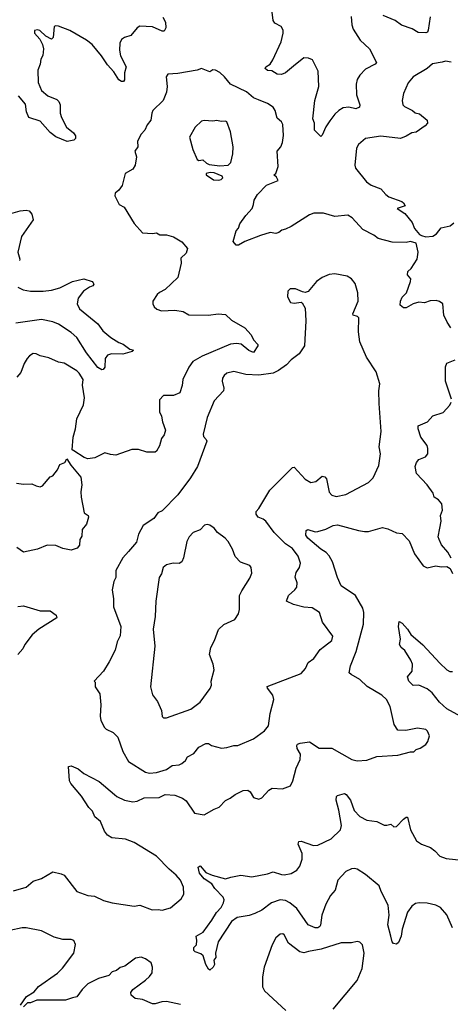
# Model space of a CAD drawing. Extents: x 2056909 to 2160450, y 827444 to 1016825.
# Tile 435 of 501: x 2102118 to 2105189, y 1000680 to 1007702. Entities that reach past the tile are written whole.
import ezdxf

# ---------------------------------------------------------------- set-up
doc = ezdxf.new("R2010")
doc.units = 0

msp = doc.modelspace()

# ---------------------------------------------------------------- linework, layer by layer
at = {"layer": '0CON10XD'}
for points in [[(2103139.1, 1007719.1), (2103158.1, 1007685), (2103161.4, 1007645), (2103149.5, 1007620.5), (2103135, 1007620), (2103065, 1007650.5), (2102975, 1007655.6), (2102956.2, 1007643.8), (2102910.7, 1007589.3), (2102866.7, 1007575), (2102845, 1007560), (2102833.5, 1007535), (2102831.1, 1007485), (2102836.9, 1007445), (2102876.9, 1007365), (2102866.4, 1007323.6), (2102866.9, 1007273.1), (2102859.2, 1007260.8), (2102845, 1007260), (2102825, 1007274), (2102790.3, 1007330.3), (2102745, 1007379.1), (2102700.8, 1007445), (2102635, 1007524.4), (2102595, 1007555.5), (2102475, 1007625.5), (2102395, 1007656.7), (2102375, 1007658.6), (2102365, 1007653.3), (2102356.2, 1007573.8), (2102346, 1007564), (2102304.6, 1007584.6), (2102261.2, 1007625), (2102245, 1007630), (2102224.2, 1007625.8), (2102223.8, 1007605), (2102262.3, 1007562.3), (2102280.8, 1007525), (2102287.5, 1007495), (2102284.2, 1007445.8), (2102268.7, 1007421.3), (2102264.4, 1007385), (2102248.9, 1007341.1), (2102251.1, 1007255), (2102275, 1007196.4), (2102319.9, 1007159.9), (2102382.7, 1007132.7), (2102397.7, 1007117.7), (2102406.5, 1007095), (2102408.1, 1007035), (2102415.7, 1007005), (2102452.9, 1006935), (2102501.2, 1006895), (2102515.9, 1006874.1), (2102516, 1006855), (2102505, 1006843.8), (2102455.8, 1006834.2), (2102375, 1006866.5), (2102335, 1006898.5), (2102265, 1006977.1), (2102182.9, 1007005), (2102167.9, 1007045), (2102159.7, 1007099.7), (2102109.2, 1007159.3)], [(2104483.5, 1007725), (2104488.1, 1007665), (2104497.5, 1007635), (2104547, 1007557), (2104614.2, 1007495), (2104663.8, 1007396.2), (2104654.2, 1007385.8), (2104585, 1007350), (2104543.6, 1007306.4), (2104525.8, 1007275), (2104517.3, 1007242.7), (2104521.4, 1007165), (2104544.2, 1007095), (2104541.2, 1007078.8), (2104515, 1007065.7), (2104465, 1007078.1), (2104425.7, 1007074.3), (2104393.8, 1007055), (2104365, 1007028.8), (2104329.7, 1006980.3), (2104301.7, 1006938.3), (2104275, 1006877.5), (2104265, 1006870), (2104220, 1006915), (2104220.8, 1006965), (2104209.2, 1006995), (2104223.3, 1007125), (2104251.4, 1007225), (2104245.8, 1007335.8), (2104207.5, 1007415), (2104178.3, 1007428.3), (2104145, 1007430), (2104070.2, 1007369.8), (2104015, 1007321.9), (2103985, 1007311.9), (2103955, 1007314.4), (2103917, 1007337), (2103885, 1007340), (2103870, 1007355), (2103874.5, 1007365.5), (2103904.5, 1007385.5), (2103924.5, 1007415.5), (2103983.1, 1007545), (2103997.1, 1007605), (2103996.8, 1007626.8), (2103982.9, 1007652.9), (2103937.8, 1007677.8), (2103926.5, 1007695), (2103918.9, 1007755)], [(2105045, 1007722.5), (2105032.3, 1007627.7), (2105025.9, 1007614.1), (2105015, 1007608), (2104960.7, 1007610.7), (2104916.8, 1007636.8), (2104842.4, 1007662.4), (2104795.8, 1007695), (2104711.2, 1007731.2)], [(2105193.4, 1005503.4), (2105165.8, 1005545), (2105144.2, 1005595), (2105136.7, 1005675), (2105111.7, 1005691.7), (2105088.3, 1005698.3), (2105045, 1005696.2), (2105005, 1005683.8), (2104965, 1005686.7), (2104925, 1005676.2), (2104875, 1005646.7), (2104855, 1005647.5), (2104832.5, 1005665), (2104833.8, 1005695), (2104846.4, 1005723.6), (2104876.1, 1005753.9), (2104906, 1005835), (2104906.7, 1005855), (2104883.3, 1005883.3), (2104886.2, 1005905), (2104911.4, 1005928.6), (2104952, 1005995), (2104960, 1006045), (2104945, 1006107.5), (2104905, 1006120), (2104873.9, 1006113.9), (2104773.9, 1006116.1), (2104675, 1006142.2), (2104643.8, 1006165), (2104566.2, 1006205), (2104489.7, 1006289.7), (2104457.7, 1006307.7), (2104365, 1006298.6), (2104285, 1006322.9), (2104215, 1006323.1), (2104185, 1006311.1), (2104055, 1006227.5), (2104015, 1006207.5), (2103988.3, 1006201.7), (2103967.5, 1006185), (2103945, 1006176.7), (2103905, 1006183.3), (2103835, 1006162.5), (2103725, 1006120), (2103680, 1006095), (2103662.5, 1006095), (2103640.7, 1006120.7), (2103663.3, 1006195), (2103680, 1006215), (2103688, 1006245), (2103730.8, 1006305), (2103776, 1006355), (2103786.8, 1006383.2), (2103790, 1006415), (2103814.4, 1006455), (2103878.3, 1006521.7), (2103961.2, 1006555), (2103950, 1006580), (2103930, 1006595), (2103946, 1006604), (2103961.4, 1006655), (2103954.4, 1006765), (2103980.5, 1006795), (2103993.3, 1006825), (2104000, 1006875), (2103994.3, 1006955), (2103984.5, 1006974.5), (2103955, 1007000), (2103940, 1007055), (2103925, 1007079.2), (2103885.4, 1007105.4), (2103820.5, 1007129.5), (2103785.4, 1007145.4), (2103736.7, 1007186.7), (2103621.7, 1007241.7), (2103577.8, 1007295), (2103545, 1007325.5), (2103515, 1007343.1), (2103495.8, 1007344.2), (2103475, 1007331.2), (2103415, 1007354.3), (2103385, 1007342.5), (2103245, 1007317.1), (2103175, 1007313.3), (2103163.3, 1007295), (2103170, 1007225), (2103164.2, 1007185), (2103141.4, 1007125), (2103068.6, 1007055), (2103060, 1007035), (2103054, 1006985), (2103027.6, 1006952.4), (2103010, 1006915), (2102984, 1006885), (2102958, 1006835), (2102962, 1006795), (2102940, 1006765), (2102951.4, 1006725), (2102942, 1006665), (2102925, 1006636.7), (2102871.2, 1006605), (2102849.5, 1006520.5), (2102826.2, 1006485), (2102798.8, 1006465), (2102796.2, 1006445), (2102817.5, 1006402.5), (2102827.5, 1006385), (2102863.9, 1006363.9), (2102935, 1006247.5), (2102995, 1006182.5), (2103065, 1006177.5), (2103093, 1006183), (2103118.3, 1006168.3), (2103165, 1006167.5), (2103215, 1006152.5), (2103275, 1006117.5), (2103315, 1006070), (2103305, 1006036.7), (2103268.3, 1006001.7), (2103268.8, 1005965), (2103247, 1005863), (2103155, 1005776.7), (2103115, 1005756.7), (2103098.3, 1005741.7), (2103066.7, 1005695), (2103067.5, 1005675), (2103077.5, 1005655), (2103096.4, 1005636.4), (2103130, 1005625), (2103225, 1005631.2), (2103285, 1005620), (2103325, 1005598), (2103465, 1005594.2), (2103534, 1005604), (2103585, 1005600), (2103629.1, 1005559.1), (2103725, 1005504), (2103768.8, 1005455), (2103785, 1005420), (2103816.7, 1005385), (2103816.2, 1005375), (2103785, 1005327.5), (2103753.3, 1005343.3), (2103696.9, 1005386.9), (2103665, 1005392.5), (2103621.7, 1005388.3), (2103418.7, 1005301.3), (2103354, 1005265), (2103324.4, 1005225), (2103282.5, 1005135), (2103277.8, 1005092.2), (2103260, 1005040), (2103215, 1005022), (2103145, 1005022), (2103115, 1004990), (2103116, 1004905), (2103130.8, 1004875), (2103136, 1004835), (2103159.2, 1004775), (2103149.5, 1004740.5), (2103130, 1004715), (2103115, 1004662.5), (2103095, 1004623.8), (2103085, 1004618.8), (2103025, 1004618.8), (2102965, 1004636.7), (2102917, 1004637), (2102803.6, 1004596.4), (2102765, 1004600), (2102725, 1004613.8), (2102655, 1004576.2), (2102605, 1004570), (2102579.3, 1004579.3), (2102505, 1004627.5), (2102493.3, 1004635), (2102498.6, 1004725), (2102516.9, 1004785), (2102525.8, 1004855), (2102574, 1004955), (2102581.4, 1005005), (2102565.6, 1005095), (2102570, 1005135), (2102541.9, 1005181.9), (2102525, 1005198.6), (2102435, 1005252.5), (2102395, 1005260), (2102325, 1005289.5), (2102263.7, 1005303.7), (2102235, 1005320), (2102215, 1005322.5), (2102188.8, 1005305), (2102172, 1005285), (2102150.9, 1005249.1), (2102126.9, 1005185), (2102098, 1005152)], [(2105195, 1007398.1), (2105155, 1007405.4), (2105130.2, 1007399.8), (2105063.1, 1007386.9), (2105025, 1007354.3), (2104925.5, 1007294.5), (2104888.9, 1007251.1), (2104855.8, 1007175), (2104845.8, 1007125), (2104850, 1007095), (2104862.4, 1007082.4), (2104918.8, 1007055), (2104938.6, 1007038.6), (2104969.5, 1007029.5), (2105025, 1006986.2), (2105025.7, 1006965), (2105010.6, 1006945), (2104945, 1006900), (2104915, 1006896.2), (2104875, 1006870.6), (2104835, 1006855.5), (2104695, 1006871.1), (2104585.6, 1006854.4), (2104535, 1006811.2), (2104520.8, 1006785), (2104508.1, 1006665), (2104513, 1006643), (2104591.4, 1006545), (2104625, 1006522.2), (2104695, 1006496), (2104728.6, 1006455), (2104750.8, 1006439.2), (2104843.8, 1006405), (2104856.2, 1006395), (2104867.5, 1006375), (2104810, 1006355), (2104865, 1006320), (2104916.7, 1006255), (2104933.6, 1006213.6), (2104970.7, 1006170.7), (2104983.6, 1006163.6), (2105015, 1006153.8), (2105065, 1006158), (2105090, 1006175), (2105125, 1006217.5), (2105187.7, 1006232.3), (2105215, 1006252.5)], [(2103545, 1006659.4), (2103605, 1006663.9), (2103625, 1006682.5), (2103638.9, 1006745), (2103640.6, 1006795), (2103621.7, 1006901.7), (2103595, 1006972.5), (2103585, 1006978.8), (2103555, 1006976), (2103525, 1006984), (2103495, 1006979.2), (2103435, 1006982.9), (2103415, 1006977.5), (2103369.2, 1006935), (2103328.8, 1006865), (2103353.3, 1006775), (2103382.9, 1006705), (2103397, 1006697), (2103425, 1006702.5), (2103449.5, 1006679.5), (2103469.8, 1006669.8), (2103545, 1006659.4)], [(2103535, 1006556.7), (2103555, 1006562.5), (2103566.7, 1006575), (2103563.3, 1006585), (2103505, 1006610.5), (2103476.9, 1006613.1), (2103447.5, 1006605), (2103447.5, 1006595), (2103500.5, 1006560.5), (2103535, 1006556.7)], [(2102005.6, 1006304.4), (2102122, 1006338), (2102165, 1006344.2), (2102185, 1006338), (2102203.8, 1006315), (2102213.8, 1006275), (2102130.6, 1006155), (2102106.1, 1006043.9), (2102120, 1005995), (2102117.5, 1005985)], [(2103045, 1002328.6), (2103095, 1002334.4), (2103165, 1002353.5), (2103206.6, 1002383.4), (2103255, 1002388.1), (2103275, 1002397.1), (2103300.3, 1002419.7), (2103316.2, 1002445), (2103360.6, 1002469.4), (2103395.4, 1002514.6), (2103445, 1002540), (2103465, 1002539.2), (2103486.8, 1002526.8), (2103557, 1002507), (2103595, 1002510.6), (2103645, 1002526), (2103675, 1002525.8), (2103785, 1002574.2), (2103865, 1002630.8), (2103892.2, 1002665), (2103903.6, 1002755), (2103930, 1002855), (2103924.4, 1002885), (2103886.2, 1002935), (2103884.2, 1002945.8), (2104125, 1003038.8), (2104156.2, 1003075), (2104175, 1003116.7), (2104215, 1003146.7), (2104260.7, 1003209.3), (2104292.5, 1003235), (2104343.3, 1003275), (2104351.2, 1003305), (2104276.7, 1003405), (2104256.7, 1003475), (2104205, 1003508), (2104145, 1003513.3), (2104070.6, 1003530.6), (2104020, 1003555), (2104036, 1003595), (2104081.4, 1003635), (2104094.4, 1003655), (2104096.7, 1003685), (2104082.7, 1003727.3), (2104090.9, 1003759.1), (2104114.2, 1003795), (2104120.8, 1003825), (2104103.3, 1003875), (2104065, 1003930), (2104015, 1003964.6), (2103934.2, 1004044.2), (2103874.6, 1004125), (2103855, 1004140.4), (2103820, 1004155), (2103804.2, 1004175), (2103805.8, 1004195), (2103824.5, 1004215.5), (2103903.2, 1004346.8), (2104065, 1004508.8), (2104075, 1004510), (2104155, 1004426), (2104195, 1004402), (2104231.2, 1004408.8), (2104275, 1004446), (2104295, 1004441.2), (2104306.5, 1004426.5), (2104325, 1004332), (2104345, 1004310), (2104375, 1004301.4), (2104445, 1004315.7), (2104605, 1004402.5), (2104638.5, 1004435), (2104678.5, 1004521.5), (2104691.5, 1004605), (2104683.1, 1004655), (2104695.6, 1004765), (2104681.1, 1004965), (2104680, 1005055), (2104685.8, 1005105), (2104661.2, 1005191.2), (2104591.4, 1005295), (2104544.5, 1005405), (2104535.5, 1005475.5), (2104537.5, 1005575), (2104526.7, 1005585), (2104496.7, 1005595), (2104494, 1005604), (2104533.3, 1005695), (2104530.8, 1005755), (2104510.3, 1005820.3), (2104484.4, 1005854.4), (2104453.2, 1005873.2), (2104365, 1005888.6), (2104324.6, 1005885.4), (2104275.5, 1005864.5), (2104236.2, 1005835), (2104175, 1005763.3), (2104155, 1005756.7), (2104135, 1005760), (2104085, 1005782.5), (2104048.3, 1005781.7), (2104030, 1005765), (2104027.5, 1005725), (2104050, 1005685), (2104075, 1005680), (2104125, 1005687.5), (2104133, 1005683), (2104153.8, 1005645), (2104159.4, 1005555), (2104149.4, 1005375), (2104112.1, 1005317.9), (2104054.7, 1005275.3), (2104020.6, 1005239.4), (2103965, 1005200.7), (2103925, 1005182), (2103825, 1005167.8), (2103731.2, 1005171.2), (2103645, 1005192.2), (2103595, 1005180), (2103575.5, 1005164.5), (2103564.5, 1005145.5), (2103561.4, 1005125), (2103574.3, 1005075), (2103572.5, 1005055), (2103505.6, 1004984.4), (2103454.4, 1004865), (2103425.7, 1004745), (2103428.8, 1004728.8), (2103448.8, 1004708.8), (2103453.8, 1004695), (2103385.6, 1004515), (2103336.7, 1004435), (2103246.1, 1004313.9), (2103135, 1004200), (2103104, 1004185), (2103075, 1004144.2), (2103000, 1004095), (2102966.8, 1004033.2), (2102950.8, 1003975), (2102895, 1003908.8), (2102853.8, 1003865), (2102804.2, 1003775), (2102804, 1003725), (2102788.8, 1003695), (2102778, 1003635), (2102787.7, 1003572.3), (2102788, 1003515), (2102840.6, 1003375), (2102835, 1003307.5), (2102814.3, 1003265), (2102799.2, 1003205), (2102756.4, 1003123.6), (2102715, 1003056.2), (2102650, 1002985), (2102656.7, 1002976.7), (2102657.5, 1002945), (2102690, 1002895), (2102698, 1002815), (2102692, 1002735), (2102698, 1002705), (2102722, 1002655), (2102735, 1002641.4), (2102785, 1002617.5), (2102817.5, 1002585), (2102853.2, 1002483.2), (2102895, 1002412), (2103016.7, 1002335), (2103045, 1002328.6)], [(2102105, 1005794.4), (2102143.3, 1005775), (2102195, 1005766.2), (2102285.5, 1005765.5), (2102345, 1005772.1), (2102405, 1005789.2), (2102495, 1005835.4), (2102575, 1005854.3), (2102635, 1005836), (2102643.3, 1005825), (2102646.2, 1005815), (2102640, 1005805), (2102615, 1005794.3), (2102573.7, 1005766.3), (2102535.6, 1005715), (2102528.6, 1005675), (2102545, 1005638.8), (2102675, 1005532.5), (2102712.3, 1005482.3), (2102768.8, 1005435), (2102825, 1005400), (2102857.4, 1005387.4), (2102905, 1005352.5), (2102930, 1005345), (2102920, 1005335), (2102855, 1005317.5), (2102772.1, 1005317.9), (2102745, 1005310), (2102728, 1005285), (2102725.6, 1005224.4), (2102713.9, 1005206.1), (2102705, 1005204), (2102675, 1005220.8), (2102595, 1005325.6), (2102525.8, 1005435.8), (2102485, 1005471.6), (2102395, 1005530.7), (2102355, 1005547.2), (2102275, 1005564.6), (2102091.7, 1005538.3)], [(2105196.7, 1004995), (2105154.3, 1005125), (2105154.1, 1005225.9), (2105165, 1005253.3), (2105223.6, 1005276.4)], [(2105195, 1003862.5), (2105172.5, 1003905), (2105126.4, 1003956.4), (2105110, 1003995), (2105103.8, 1004015), (2105114.4, 1004075.6), (2105124.2, 1004125), (2105120, 1004165), (2105134.3, 1004205), (2105128.8, 1004248.8), (2105105, 1004276.7), (2105075, 1004297.5), (2105066.2, 1004325), (2105025, 1004383.8), (2104948.8, 1004465), (2104938.6, 1004515), (2104948, 1004545), (2104963.8, 1004565), (2105012.5, 1004585), (2105030, 1004605), (2105030, 1004645), (2105023.3, 1004665), (2104980, 1004725), (2104960, 1004785), (2104961.2, 1004805), (2105025.6, 1004834.4), (2105065, 1004876.7), (2105138.8, 1004901.2), (2105187, 1004953), (2105196.4, 1004973.6)], [(2102095, 1004396), (2102145, 1004388.8), (2102205, 1004392.9), (2102235, 1004377.1), (2102265, 1004371.4), (2102281.4, 1004378.6), (2102335, 1004441.2), (2102355, 1004450), (2102388.8, 1004491.2), (2102405, 1004530), (2102440, 1004545), (2102455, 1004570), (2102482.5, 1004525), (2102555, 1004440), (2102560.8, 1004385), (2102554.3, 1004335), (2102557.7, 1004297.7), (2102578.8, 1004185), (2102607.5, 1004165), (2102610, 1004155), (2102593.8, 1004105), (2102564.5, 1004065.5), (2102561.2, 1004018.8), (2102546.7, 1003995), (2102546, 1003955), (2102527.7, 1003932.3), (2102485, 1003920), (2102425, 1003930), (2102375, 1003951.4), (2102314.3, 1003954.3), (2102245, 1003926), (2102145, 1003903.8), (2102098.3, 1003938.3)], [(2103145, 1002723.3), (2103165, 1002723.8), (2103340, 1002785), (2103404.4, 1002835.6), (2103476.6, 1002933.4), (2103486, 1002955), (2103484.2, 1002985), (2103504.2, 1003065), (2103498.6, 1003105), (2103471.1, 1003175), (2103481.1, 1003225), (2103508.1, 1003275), (2103537, 1003353), (2103575, 1003388.8), (2103652.5, 1003425), (2103680, 1003465), (2103686, 1003495), (2103687.1, 1003595), (2103701.7, 1003628.3), (2103759.7, 1003720.3), (2103773.8, 1003755), (2103768.8, 1003795), (2103759.5, 1003809.5), (2103693, 1003833), (2103654.1, 1003874.1), (2103636.4, 1003925), (2103605, 1003981.2), (2103584.4, 1004004.4), (2103530, 1004045), (2103505, 1004076.2), (2103475, 1004096.7), (2103455, 1004101.2), (2103436.7, 1004096.7), (2103405.6, 1004064.4), (2103355, 1004044), (2103328, 1004015), (2103310.3, 1003979.7), (2103287.5, 1003865), (2103273.8, 1003835), (2103255, 1003824), (2103213, 1003827), (2103165, 1003813.8), (2103141.2, 1003795), (2103128.8, 1003751.2), (2103114, 1003725), (2103090, 1003555), (2103085.6, 1003445), (2103070, 1003355), (2103081.4, 1003235), (2103052, 1002945), (2103065, 1002887.5), (2103100, 1002840), (2103128.8, 1002775), (2103135, 1002732.5), (2103145, 1002723.3)], [(2104517.3, 1003197.3), (2104569.4, 1003390.6), (2104571.5, 1003475), (2104566.2, 1003506.2), (2104514.2, 1003595), (2104412, 1003665), (2104384.5, 1003724.5), (2104350, 1003835), (2104325, 1003878), (2104305, 1003901.4), (2104265, 1003925.7), (2104172.9, 1004005), (2104159.2, 1004025), (2104162, 1004058), (2104173.9, 1004066.1), (2104225, 1004050.6), (2104245, 1004051.9), (2104301.1, 1004068.9), (2104354.5, 1004095.5), (2104385, 1004100), (2104535, 1004058), (2104577.7, 1004052.3), (2104605, 1004052.9), (2104705, 1004081.2), (2104745, 1004072), (2104805, 1004042), (2104845, 1004038.8), (2104896, 1003985), (2104933, 1003893), (2104995, 1003807.5), (2105025, 1003793.3), (2105085, 1003806.7), (2105125, 1003800), (2105165, 1003803.3), (2105188.3, 1003788.3), (2105205, 1003752.5)], [(2102105, 1003516.7), (2102145, 1003521.2), (2102265, 1003487.1), (2102335, 1003486.9), (2102378.8, 1003455), (2102383.6, 1003436.4), (2102255, 1003355.8), (2102206.2, 1003315), (2102154, 1003245), (2102141.2, 1003215), (2102105.6, 1003174.4)], [(2105265, 1002732.1), (2105165, 1002786.9), (2105112.9, 1002835), (2105060.5, 1002900.5), (2105025, 1002928.9), (2104965, 1002956.9), (2104925, 1002954.3), (2104893.8, 1002983.8), (2104884, 1003015), (2104918, 1003055), (2104919.6, 1003105), (2104908.8, 1003135), (2104865, 1003203.8), (2104838.8, 1003225), (2104827.5, 1003245), (2104834, 1003285), (2104820, 1003375), (2104825, 1003410), (2104845, 1003397.5), (2104885, 1003356.2), (2104907.1, 1003317.1), (2104994.4, 1003244.4), (2105115, 1003113.1), (2105165, 1003065.7), (2105185, 1003054.5), (2105205, 1003053.1)], [(2102075, 1001490), (2102165, 1001516), (2102215, 1001557.5), (2102273.6, 1001576.4), (2102355, 1001623.8), (2102415, 1001611.2), (2102435, 1001601.2), (2102525.8, 1001485.8), (2102605, 1001457.1), (2102651.3, 1001451.3), (2102715, 1001419.4), (2102776.7, 1001405), (2102935, 1001381.1), (2102975, 1001388.1), (2103063.4, 1001353.4), (2103106.5, 1001356.5), (2103135, 1001351.4), (2103195, 1001367.5), (2103268.8, 1001431.2), (2103290, 1001465), (2103286.9, 1001515), (2103265, 1001564.3), (2103235, 1001600), (2103183.2, 1001643.2), (2103095, 1001737.5), (2102935, 1001834.6), (2102873.2, 1001856.8), (2102775, 1001868.5), (2102745.4, 1001885.4), (2102722.9, 1001915), (2102694.2, 1001985), (2102655, 1002018), (2102636.7, 1002056.7), (2102612.5, 1002082.5), (2102558.8, 1002165), (2102482, 1002255), (2102474.3, 1002275), (2102467.5, 1002375), (2102485, 1002380), (2102535, 1002358.8), (2102576.7, 1002325), (2102685, 1002270), (2102795.4, 1002175.4), (2102811.1, 1002161.1), (2102865, 1002136.5), (2102925, 1002123.1), (2102955, 1002129.4), (2103005, 1002151.5), (2103114.1, 1002155.9), (2103155, 1002177.1), (2103225, 1002172.2), (2103280, 1002150), (2103305, 1002131.4), (2103365, 1002044.3), (2103435, 1002030.6), (2103505, 1002072.5), (2103541.2, 1002085), (2103585, 1002133.3), (2103619.7, 1002150.3), (2103655, 1002177.5), (2103712.5, 1002205), (2103745, 1002206.7), (2103762.5, 1002195), (2103786.1, 1002156.1), (2103825, 1002142.5), (2103845, 1002152.5), (2103895, 1002206.7), (2103918.3, 1002221.7), (2103993.6, 1002216.4), (2104050.7, 1002239.3), (2104066.7, 1002275), (2104090.8, 1002365), (2104118.6, 1002425), (2104121.9, 1002465), (2104098.1, 1002505), (2104094, 1002525), (2104100, 1002535), (2104118.3, 1002541.7), (2104185, 1002552.5), (2104255, 1002506), (2104345, 1002507.1), (2104486.7, 1002426.7), (2104525, 1002417.1), (2104595, 1002422), (2104665, 1002446.2), (2104815, 1002456.2), (2104905, 1002480), (2104929.3, 1002480.7), (2104945, 1002496.7), (2104975, 1002506.7), (2105015, 1002533.3), (2105030, 1002555), (2105040, 1002595), (2105027.7, 1002627.7), (2105015, 1002638.8), (2104955, 1002650), (2104871.7, 1002631.7), (2104815, 1002636.2), (2104788.6, 1002675), (2104760.6, 1002805), (2104734.2, 1002855), (2104702, 1002885), (2104597.3, 1002947.3), (2104545, 1002995.5), (2104481.9, 1003031.9), (2104469.2, 1003045), (2104477.5, 1003095), (2104517.3, 1003197.3)], [(2105205, 1001226.7), (2105165, 1001319.2), (2105119.4, 1001369.4), (2105085, 1001387.5), (2105025, 1001400.4), (2104967, 1001403), (2104941.7, 1001398.3), (2104915, 1001380.8), (2104883.4, 1001336.6), (2104845.6, 1001215), (2104838.2, 1001165), (2104819.1, 1001120.9), (2104805, 1001110), (2104784.4, 1001114.4), (2104775.6, 1001125.6), (2104765, 1001166.7), (2104744, 1001246), (2104753.3, 1001315), (2104747.3, 1001387.3), (2104696.2, 1001485), (2104681.5, 1001525), (2104585.6, 1001605), (2104525, 1001643.6), (2104505, 1001648.8), (2104485, 1001647.1), (2104443.6, 1001626.4), (2104387.8, 1001565), (2104368.6, 1001495), (2104334, 1001456), (2104300.5, 1001395), (2104273.1, 1001315), (2104262.9, 1001245), (2104259.2, 1001235), (2104245, 1001225.7), (2104225, 1001225.7), (2104175, 1001247.5), (2104095, 1001363.6), (2104044.6, 1001405), (2104015, 1001420), (2103975, 1001424.3), (2103915.2, 1001404.8), (2103845, 1001352.1), (2103795, 1001327.7), (2103755, 1001314.6), (2103669.7, 1001300.3), (2103629.6, 1001270.4), (2103534.3, 1001125), (2103513.8, 1001045), (2103516.2, 1001015), (2103502.5, 1000995), (2103507.5, 1000965), (2103497.5, 1000945), (2103475, 1000922.5), (2103465, 1000930), (2103446.7, 1000965), (2103426.4, 1001026.4), (2103410.7, 1001040.7), (2103370, 1001055), (2103360, 1001065), (2103360, 1001085), (2103380, 1001105), (2103382.5, 1001135), (2103376.7, 1001165), (2103425.8, 1001195), (2103489.8, 1001280.2), (2103522.5, 1001335), (2103555, 1001370), (2103572.9, 1001405), (2103575.6, 1001424.4), (2103569.4, 1001445), (2103511.1, 1001505), (2103488.8, 1001538.8), (2103433.8, 1001575), (2103400, 1001615), (2103392, 1001658), (2103405, 1001666.7), (2103445, 1001620), (2103491.2, 1001601.2), (2103585, 1001576), (2103624.2, 1001585.8), (2103695, 1001602), (2103775, 1001590), (2103885, 1001611.4), (2103925, 1001625.6), (2103984.7, 1001604.7), (2104005, 1001604.6), (2104055, 1001613.5), (2104095, 1001635.6), (2104116.5, 1001665), (2104132.9, 1001715), (2104132.2, 1001755), (2104105, 1001823.3), (2104108, 1001842), (2104125, 1001844.3), (2104212.6, 1001812.6), (2104245, 1001815.5), (2104340.7, 1001859.3), (2104406.9, 1001925), (2104414.4, 1001955), (2104395.5, 1002065), (2104376.4, 1002135), (2104377.7, 1002162.3), (2104385, 1002170), (2104434.1, 1002184.1), (2104446.9, 1002176.9), (2104477.5, 1002135), (2104503.4, 1002063.4), (2104545, 1002020), (2104595, 1001994.4), (2104665, 1001984.3), (2104717.9, 1001957.9), (2104737.1, 1001957.1), (2104765.7, 1001965.7), (2104786.7, 1001946.7), (2104805, 1001948), (2104855, 1002000.8), (2104875, 1002014), (2104885, 1002013.8), (2104905.5, 1001925), (2104947.5, 1001845), (2104985, 1001821.9), (2105047.8, 1001797.8), (2105079.2, 1001775), (2105115, 1001735.7), (2105159.3, 1001719.3), (2105315, 1001703.3)], [(2102123.8, 1000675), (2102166.2, 1000735), (2102221.3, 1000768.7), (2102253, 1000807), (2102387.6, 1000902.4), (2102423.1, 1000936.9), (2102505.4, 1001045), (2102516.2, 1001106.2), (2102504, 1001135), (2102485, 1001143.1), (2102425, 1001143.3), (2102365, 1001158.8), (2102273.2, 1001203.2), (2102165, 1001226.2), (2102135, 1001225.4), (2102047.3, 1001207.3)], [(2104354.4, 1000645.6), (2104525, 1000848.8), (2104560.6, 1000935), (2104574.3, 1001045), (2104563.3, 1001105), (2104545, 1001123.3), (2104525, 1001128), (2104485, 1001119.2), (2104411.7, 1001118.3), (2104267.8, 1001072.2), (2104177.3, 1001057.3), (2104145, 1001047.1), (2104116, 1001055), (2104036.5, 1001116.5), (2104005.5, 1001175.5), (2103995, 1001183.8), (2103975, 1001180), (2103946.2, 1001155), (2103918, 1001105), (2103862, 1000945), (2103850, 1000875), (2103848.8, 1000805), (2103865, 1000776.7), (2104016.2, 1000635)], [(2103265, 1000678.1), (2103165, 1000700.6), (2103131.3, 1000698.7), (2103085, 1000683.1), (2103065, 1000684.3), (2102995, 1000714.4), (2102942.4, 1000722.4), (2102913.8, 1000745), (2102911.2, 1000765), (2102924.3, 1000785.7), (2103015, 1000852), (2103045, 1000878), (2103064, 1000905), (2103066, 1000945), (2103056, 1000975), (2103015.6, 1001005.6), (2102985, 1001017.5), (2102945, 1001008.6), (2102868.3, 1000951.7), (2102835, 1000943.8), (2102808.3, 1000921.7), (2102778, 1000912), (2102755, 1000886.2), (2102680, 1000865), (2102605, 1000827.1), (2102563.2, 1000786.8), (2102526.5, 1000733.5), (2102495, 1000725.7), (2102445, 1000710), (2102241.2, 1000708.8), (2102195, 1000690), (2102175, 1000690), (2102145, 1000661.2)]]:
    msp.add_lwpolyline(points, dxfattribs=at)

doc.saveas('drawing.dxf')
